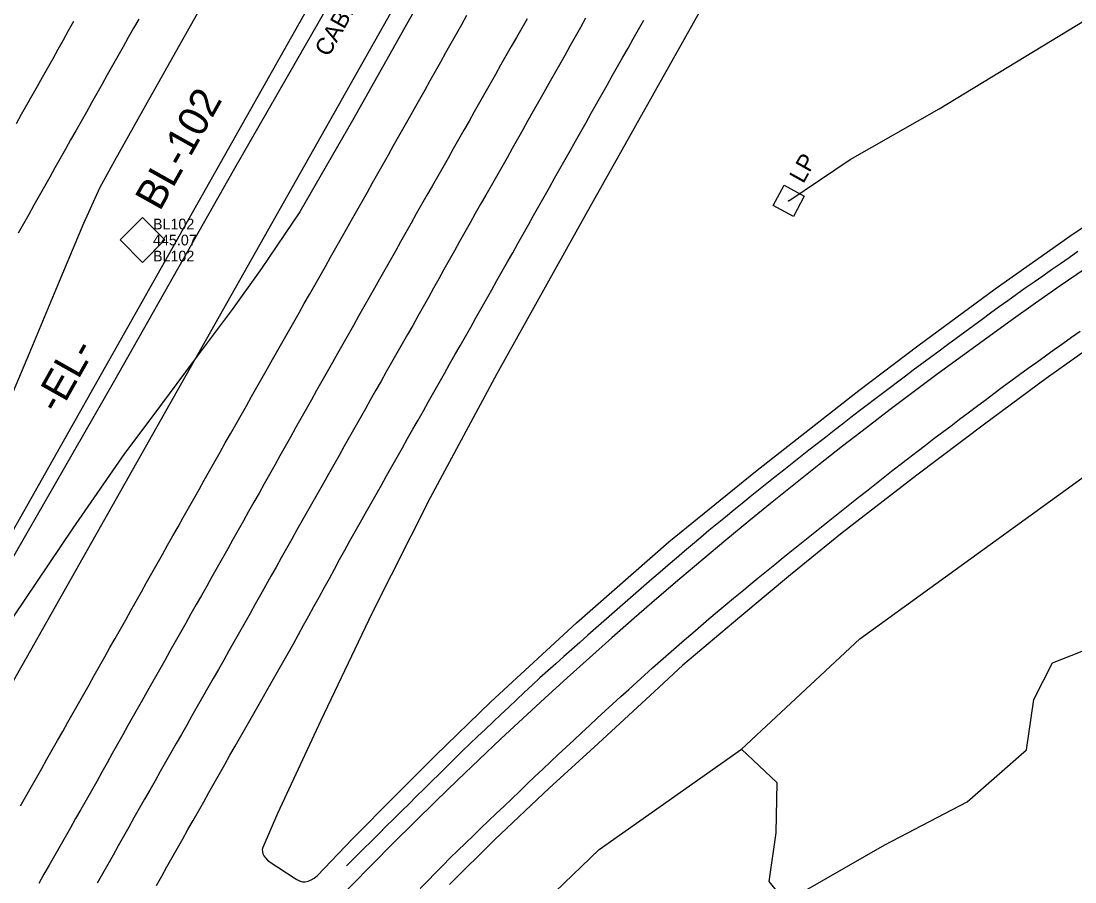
# Model space of a CAD drawing. Extents: x 2074109 to 2077820, y 741079 to 746031.
# Drawn here: x 2075088.5 to 2075335.2, y 742478.7 to 742680.2 of the extents above; entities that cross this region are included whole.
import ezdxf

# ---------------------------------------------------------------- set-up
doc = ezdxf.new("R2010")
doc.units = 0
for name, color, linetype in [('CTL Secondary Horizontal and Vertical CELL', 7, 'Continuous'), ('CTL Secondary Horizontal and Vertical Cogo Comment', 7, 'Continuous'), ('CTL Secondary Horizontal and Vertical Cogo Elevation', 7, 'Continuous'), ('CTL Secondary Horizontal and Vertical Cogo Number', 7, 'Continuous'), ('Exist Guardrail Cable Guide Rail', 7, 'Continuous'), ('Exist Guardrail Cable Guide Rail Text', 7, 'Continuous'), ('Exist Horizontal Alignment', 7, 'Continuous'), ('Exist Horizontal Alignment Direction Label', 7, 'Continuous'), ('Exist Horizontal Baseline Alignment Station Label', 7, 'Continuous'), ('Exist Roads EOP', 7, 'Continuous'), ('Exist Roads EOT', 7, 'Continuous'), ('Exist Structure Minor Pipes RCP 30 Inch', 7, 'Continuous'), ('Exist Utilities Other Pole Text', 7, 'Continuous'), ('Exist Utilities Other Pole With Base CELL', 7, 'Continuous'), ('Exist Utilities Power UG Cable SUE LOS B', 7, 'Continuous'), ('Exist Vegetation Hedge Row', 7, 'Continuous'), ('Exist Vegetation Woods Line', 7, 'Continuous')]:
    doc.layers.add(name, color=color, linetype=linetype)

msp = doc.modelspace()

# ---------------------------------------------------------------- linework, layer by layer
at = {"layer": 'CTL Secondary Horizontal and Vertical CELL'}
msp.add_line((2075116.9, 742628.93), (2075116.9, 742628.93), dxfattribs=at)
msp.add_lwpolyline([(2075111.68, 742628.95), (2075116.92, 742634.19), (2075122.17, 742628.94), (2075116.93, 742623.7)], close=True, dxfattribs=at)
at = {"layer": 'Exist Guardrail Cable Guide Rail'}
msp.add_lwpolyline([(2075043.78, 742487.09), (2075058.56, 742508.52), (2075082.64, 742547.78), (2075110.14, 742595.62), (2075138.25, 742645.19), (2075162.9, 742688.2), (2075192.42, 742740.98), (2075230.21, 742807.65)], dxfattribs=at)
at = {"layer": 'Exist Horizontal Alignment'}
msp.add_line((2074886.11, 742205.34), (2075575.25, 743427.42), dxfattribs=at)
msp.add_arc((2075984.03, 741678.82), 1143.62, 120.89404, 143.44284, dxfattribs=at)
at = {"layer": 'Exist Roads EOP'}
for points in [[(2075082.27, 742583.2), (2075090.46, 742602.42), (2075097.51, 742619.27), (2075103.18, 742632.87), (2075107.04, 742641.29), (2075110.49, 742647.54), (2075117.02, 742659.24), (2075126.42, 742676.04), (2075137.8, 742696.19), (2075150.38, 742718.4), (2075162.39, 742739.69), (2075174.19, 742760.67), (2075186.87, 742783.1), (2075199.9, 742806.12), (2075211.88, 742827.44), (2075223.21, 742847.7), (2075235.01, 742868.73), (2075246.83, 742889.73)], [(2075297.48, 742890.45), (2075284.83, 742867.93), (2075269.65, 742840.85), (2075253.28, 742811.72), (2075237.58, 742783.58), (2075222.02, 742755.92), (2075207.65, 742730.63), (2075195.18, 742708.56), (2075181.14, 742683.69), (2075166.05, 742656.95), (2075153.79, 742635.53), (2075144.79, 742622.27), (2075137.94, 742612.64), (2075128.78, 742600.5), (2075119.38, 742587.81), (2075112.7, 742578.93), (2075100.64, 742561.46), (2075086.67, 742540.76)], [(2075265.47, 742714.71), (2075243.99, 742676.52), (2075220.61, 742634.86), (2075199.89, 742597.62), (2075184.24, 742568.57), (2075170.64, 742541.52), (2075158.7, 742516.45), (2075148.5, 742494.68), (2075145.07, 742486.76), (2075144.97, 742486.26), (2075144.99, 742485.77), (2075145.12, 742485.27), (2075145.37, 742484.78), (2075145.72, 742484.29), (2075146.2, 742483.79), (2075146.79, 742483.3), (2075152.42, 742479.64), (2075153.06, 742479.22), (2075153.7, 742478.89), (2075154.36, 742478.71), (2075155.03, 742478.7), (2075155.71, 742478.83), (2075156.42, 742479.13), (2075157.13, 742479.58), (2075157.87, 742480.19), (2075165.98, 742488.7), (2075176.07, 742498.86), (2075185.43, 742508.19), (2075198.49, 742520.82), (2075218.55, 742539.31), (2075240.1, 742558.29), (2075260.44, 742574.71), (2075284.61, 742593.73), (2075298.38, 742604.15), (2075316.5, 742617.5), (2075333.96, 742629.81), (2075348.79, 742639.83)], [(2075338.07, 742603.41), (2075328.4, 742596.54), (2075314, 742585.8), (2075298.2, 742573.88), (2075280.68, 742560.37), (2075268.63, 742550.57), (2075256.7, 742540.64), (2075243.41, 742529.44), (2075236.75, 742523.22), (2075222.63, 742510.22), (2075212.08, 742500.63), (2075199.36, 742488.61), (2075188.78, 742478.07)]]:
    msp.add_lwpolyline(points, dxfattribs=at)
at = {"layer": 'Exist Roads EOT'}
for points in [[(2075088.41, 742496.52), (2075089.64, 742498.69), (2075090.88, 742500.87), (2075092.11, 742503.04), (2075093.34, 742505.22), (2075094.57, 742507.39), (2075095.8, 742509.57), (2075097.04, 742511.74), (2075098.27, 742513.92), (2075099.5, 742516.09), (2075100.73, 742518.27), (2075101.97, 742520.44), (2075103.19, 742522.62), (2075104.42, 742524.8), (2075105.65, 742526.98), (2075106.87, 742529.16), (2075108.1, 742531.33), (2075109.32, 742533.51), (2075110.55, 742535.69), (2075111.78, 742537.87), (2075113, 742540.05), (2075114.23, 742542.23), (2075115.45, 742544.4), (2075116.68, 742546.58), (2075117.9, 742548.76), (2075119.13, 742550.94), (2075120.36, 742553.12), (2075121.58, 742555.3), (2075122.81, 742557.48), (2075124.03, 742559.65), (2075125.26, 742561.83), (2075126.49, 742564.01), (2075127.71, 742566.19), (2075128.94, 742568.37), (2075130.17, 742570.54), (2075131.4, 742572.72), (2075132.63, 742574.9), (2075133.86, 742577.07), (2075135.09, 742579.25), (2075136.32, 742581.42), (2075137.55, 742583.6), (2075138.79, 742585.77), (2075140.02, 742587.95), (2075141.25, 742590.12), (2075142.48, 742592.3), (2075143.71, 742594.47), (2075144.94, 742596.65), (2075146.17, 742598.83), (2075147.4, 742601), (2075148.64, 742603.18), (2075149.87, 742605.35), (2075151.1, 742607.52), (2075152.33, 742609.7), (2075153.57, 742611.87), (2075154.8, 742614.05), (2075156.03, 742616.22), (2075157.26, 742618.4), (2075158.5, 742620.57), (2075159.73, 742622.75), (2075160.96, 742624.92), (2075162.19, 742627.1), (2075163.42, 742629.27), (2075164.65, 742631.45), (2075165.88, 742633.62), (2075167.11, 742635.8), (2075168.34, 742637.98), (2075169.57, 742640.15), (2075170.8, 742642.33), (2075172.03, 742644.51), (2075173.26, 742646.68), (2075174.49, 742648.86), (2075175.71, 742651.04), (2075176.94, 742653.22), (2075178.16, 742655.4), (2075179.39, 742657.58), (2075180.61, 742659.76), (2075181.83, 742661.94), (2075183.06, 742664.12), (2075184.28, 742666.3), (2075185.51, 742668.47), (2075186.73, 742670.65), (2075187.96, 742672.83), (2075189.18, 742675.01), (2075190.41, 742677.19), (2075191.65, 742679.36), (2075192.88, 742681.54)], [(2075220.65, 742680.84), (2075219.43, 742678.66), (2075218.21, 742676.48), (2075216.98, 742674.3), (2075215.75, 742672.13), (2075214.51, 742669.96), (2075213.28, 742667.78), (2075212.05, 742665.6), (2075210.83, 742663.43), (2075209.6, 742661.25), (2075208.38, 742659.07), (2075207.15, 742656.89), (2075205.92, 742654.71), (2075204.7, 742652.53), (2075203.47, 742650.36), (2075202.25, 742648.18), (2075201.02, 742646), (2075199.79, 742643.82), (2075198.57, 742641.64), (2075197.33, 742639.47), (2075196.08, 742637.31), (2075194.83, 742635.14), (2075193.59, 742632.97), (2075192.37, 742630.79), (2075191.15, 742628.61), (2075189.93, 742626.42), (2075188.72, 742624.24), (2075187.5, 742622.06), (2075186.28, 742619.87), (2075185.06, 742617.69), (2075183.85, 742615.51), (2075182.63, 742613.32), (2075181.41, 742611.14), (2075180.19, 742608.96), (2075178.97, 742606.78), (2075177.73, 742604.61), (2075176.49, 742602.44), (2075175.24, 742600.27), (2075174, 742598.1), (2075172.77, 742595.93), (2075171.54, 742593.75), (2075170.32, 742591.57), (2075169.09, 742589.39), (2075167.86, 742587.22), (2075166.63, 742585.04), (2075165.4, 742582.86), (2075164.17, 742580.69), (2075162.95, 742578.51), (2075161.72, 742576.33), (2075160.49, 742574.15), (2075159.26, 742571.98), (2075158.02, 742569.81), (2075156.78, 742567.64), (2075155.54, 742565.47), (2075154.31, 742563.29), (2075153.09, 742561.11), (2075151.86, 742558.93), (2075150.64, 742556.75), (2075149.42, 742554.57), (2075148.2, 742552.39), (2075146.98, 742550.21), (2075145.76, 742548.02), (2075144.54, 742545.84), (2075143.32, 742543.66), (2075142.1, 742541.48), (2075140.88, 742539.3), (2075139.65, 742537.12), (2075138.41, 742534.95), (2075137.18, 742532.78), (2075135.94, 742530.6), (2075134.71, 742528.43), (2075133.47, 742526.26), (2075132.23, 742524.08), (2075131, 742521.91), (2075129.76, 742519.74), (2075128.52, 742517.57), (2075127.29, 742515.4), (2075126.05, 742513.22), (2075124.81, 742511.05), (2075123.58, 742508.88), (2075122.34, 742506.71), (2075121.1, 742504.53), (2075119.87, 742502.36), (2075118.63, 742500.19), (2075117.4, 742498.01), (2075116.17, 742495.84), (2075114.94, 742493.66), (2075113.71, 742491.48), (2075112.49, 742489.3), (2075111.26, 742487.13), (2075110.04, 742484.95), (2075108.81, 742482.77), (2075107.59, 742480.59), (2075106.36, 742478.41)], [(2075087.41, 742656.21), (2075088.64, 742658.39), (2075089.86, 742660.57), (2075091.1, 742662.74), (2075092.33, 742664.92), (2075093.56, 742667.09), (2075094.78, 742669.27), (2075096, 742671.45), (2075097.22, 742673.64), (2075098.43, 742675.82), (2075099.65, 742678.01), (2075100.86, 742680.19)], [(2075116.05, 742680.67), (2075114.83, 742678.49), (2075113.61, 742676.32), (2075112.38, 742674.14), (2075111.15, 742671.96), (2075109.93, 742669.78), (2075108.7, 742667.6), (2075107.48, 742665.42), (2075106.25, 742663.24), (2075105.03, 742661.07), (2075103.8, 742658.89), (2075102.57, 742656.71), (2075101.35, 742654.53), (2075100.12, 742652.35), (2075098.9, 742650.17), (2075097.67, 742648), (2075096.44, 742645.82), (2075095.22, 742643.64), (2075093.99, 742641.46), (2075092.77, 742639.28), (2075091.54, 742637.1), (2075090.31, 742634.92), (2075089.09, 742632.75), (2075087.86, 742630.57)], [(2075206.93, 742680.71), (2075205.69, 742678.54), (2075204.45, 742676.37), (2075203.21, 742674.2), (2075201.98, 742672.02), (2075200.75, 742669.85), (2075199.52, 742667.67), (2075198.29, 742665.49), (2075197.06, 742663.32), (2075195.83, 742661.14), (2075194.6, 742658.97), (2075193.37, 742656.79), (2075192.14, 742654.62), (2075190.91, 742652.44), (2075189.68, 742650.26), (2075188.45, 742648.09), (2075187.21, 742645.92), (2075185.97, 742643.75), (2075184.72, 742641.58), (2075183.48, 742639.41), (2075182.25, 742637.24), (2075181.02, 742635.06), (2075179.8, 742632.88), (2075178.57, 742630.7), (2075177.34, 742628.52), (2075176.12, 742626.35), (2075174.89, 742624.17), (2075173.66, 742621.99), (2075172.44, 742619.81), (2075171.21, 742617.63), (2075169.98, 742615.46), (2075168.75, 742613.28), (2075167.52, 742611.1), (2075166.29, 742608.93), (2075165.05, 742606.76), (2075163.82, 742604.58), (2075162.59, 742602.4), (2075161.37, 742600.23), (2075160.14, 742598.05), (2075158.91, 742595.87), (2075157.69, 742593.69), (2075156.46, 742591.51), (2075155.24, 742589.34), (2075154.01, 742587.16), (2075152.78, 742584.98), (2075151.56, 742582.8), (2075150.33, 742580.62), (2075149.11, 742578.44), (2075147.89, 742576.26), (2075146.67, 742574.08), (2075145.45, 742571.9), (2075144.23, 742569.71), (2075143, 742567.54), (2075141.78, 742565.36), (2075140.55, 742563.18), (2075139.32, 742561), (2075138.09, 742558.83), (2075136.87, 742556.65), (2075135.64, 742554.47), (2075134.41, 742552.29), (2075133.18, 742550.12), (2075131.96, 742547.94), (2075130.73, 742545.76), (2075129.5, 742543.58), (2075128.27, 742541.41), (2075127.05, 742539.23), (2075125.82, 742537.05), (2075124.59, 742534.87), (2075123.36, 742532.7), (2075122.13, 742530.52), (2075120.91, 742528.34), (2075119.68, 742526.16), (2075118.45, 742523.99), (2075117.22, 742521.81), (2075115.99, 742519.63), (2075114.76, 742517.46), (2075113.54, 742515.28), (2075112.31, 742513.1), (2075111.08, 742510.92), (2075109.87, 742508.74), (2075108.66, 742506.55), (2075107.45, 742504.36), (2075106.23, 742502.18), (2075105, 742500.01), (2075103.76, 742497.83), (2075102.53, 742495.66), (2075101.29, 742493.49), (2075100.05, 742491.31), (2075098.82, 742489.14), (2075097.58, 742486.97), (2075096.35, 742484.8), (2075095.11, 742482.62), (2075093.87, 742480.45), (2075092.64, 742478.28)], [(2075120.2, 742477.85), (2075121.43, 742480.02), (2075122.65, 742482.2), (2075123.88, 742484.38), (2075125.11, 742486.55), (2075126.34, 742488.73), (2075127.57, 742490.91), (2075128.8, 742493.08), (2075130.03, 742495.26), (2075131.26, 742497.44), (2075132.49, 742499.61), (2075133.72, 742501.79), (2075134.95, 742503.97), (2075136.18, 742506.14), (2075137.41, 742508.32), (2075138.65, 742510.49), (2075139.88, 742512.66), (2075141.12, 742514.83), (2075142.36, 742517.01), (2075143.59, 742519.18), (2075144.83, 742521.35), (2075146.07, 742523.52), (2075147.31, 742525.69), (2075148.54, 742527.87), (2075149.78, 742530.04), (2075151.02, 742532.21), (2075152.24, 742534.39), (2075153.45, 742536.58), (2075154.65, 742538.77), (2075155.85, 742540.96), (2075157.06, 742543.15), (2075158.26, 742545.34), (2075159.46, 742547.53), (2075160.67, 742549.73), (2075161.87, 742551.92), (2075163.08, 742554.11), (2075164.28, 742556.3), (2075165.48, 742558.49), (2075166.7, 742560.67), (2075167.93, 742562.85), (2075169.16, 742565.02), (2075170.39, 742567.2), (2075171.62, 742569.38), (2075172.84, 742571.55), (2075174.07, 742573.73), (2075175.3, 742575.91), (2075176.53, 742578.09), (2075177.76, 742580.26), (2075178.99, 742582.44), (2075180.21, 742584.62), (2075181.44, 742586.79), (2075182.67, 742588.97), (2075183.9, 742591.15), (2075185.13, 742593.32), (2075186.36, 742595.5), (2075187.59, 742597.67), (2075188.82, 742599.85), (2075190.05, 742602.03), (2075191.29, 742604.2), (2075192.52, 742606.38), (2075193.75, 742608.55), (2075194.98, 742610.73), (2075196.21, 742612.91), (2075197.44, 742615.08), (2075198.67, 742617.26), (2075199.9, 742619.43), (2075201.13, 742621.61), (2075202.35, 742623.79), (2075203.58, 742625.97), (2075204.8, 742628.15), (2075206.03, 742630.32), (2075207.26, 742632.5), (2075208.48, 742634.68), (2075209.71, 742636.86), (2075210.93, 742639.04), (2075212.16, 742641.22), (2075213.39, 742643.39), (2075214.61, 742645.57), (2075215.84, 742647.75), (2075217.07, 742649.93), (2075218.29, 742652.1), (2075219.52, 742654.28), (2075220.75, 742656.46), (2075221.98, 742658.64), (2075223.21, 742660.81), (2075224.43, 742662.99), (2075225.66, 742665.17), (2075226.89, 742667.35), (2075228.12, 742669.52), (2075229.35, 742671.7), (2075230.57, 742673.88), (2075231.8, 742676.06), (2075233.03, 742678.23), (2075234.26, 742680.41)], [(2075335.86, 742626.21), (2075333.81, 742624.79), (2075331.76, 742623.36), (2075329.71, 742621.93), (2075327.66, 742620.5), (2075325.6, 742619.08), (2075323.55, 742617.65), (2075321.52, 742616.19), (2075319.5, 742614.72), (2075317.47, 742613.26), (2075315.44, 742611.8), (2075313.42, 742610.33), (2075311.39, 742608.87), (2075309.38, 742607.38), (2075307.37, 742605.89), (2075305.37, 742604.4), (2075303.36, 742602.91), (2075301.35, 742601.42), (2075299.35, 742599.93), (2075297.34, 742598.44), (2075295.53, 742597.1)], [(2075181.93, 742477.16), (2075183.69, 742478.94), (2075185.44, 742480.72), (2075187.2, 742482.5), (2075188.96, 742484.28), (2075190.75, 742486.02), (2075192.55, 742487.76), (2075194.34, 742489.49), (2075196.14, 742491.23), (2075197.94, 742492.96), (2075199.74, 742494.7), (2075201.55, 742496.42), (2075203.36, 742498.15), (2075205.17, 742499.87), (2075206.98, 742501.6), (2075208.79, 742503.32), (2075210.6, 742505.04), (2075212.41, 742506.77), (2075214.23, 742508.48), (2075216.06, 742510.18), (2075217.89, 742511.89), (2075219.71, 742513.59), (2075221.54, 742515.3), (2075223.37, 742517), (2075225.2, 742518.7), (2075227.05, 742520.38), (2075228.9, 742522.06), (2075230.75, 742523.75), (2075232.6, 742525.43), (2075234.45, 742527.11), (2075236.31, 742528.78), (2075238.18, 742530.43), (2075240.06, 742532.08), (2075241.94, 742533.73), (2075243.82, 742535.38), (2075245.7, 742537.02), (2075247.61, 742538.64), (2075249.52, 742540.25), (2075251.43, 742541.86), (2075253.34, 742543.48), (2075255.25, 742545.09), (2075257.18, 742546.67), (2075259.12, 742548.26), (2075261.05, 742549.84), (2075262.98, 742551.43), (2075264.91, 742553.01), (2075266.86, 742554.58), (2075268.81, 742556.15), (2075270.76, 742557.71), (2075272.71, 742559.27), (2075274.66, 742560.84), (2075276.61, 742562.4), (2075278.56, 742563.96), (2075280.52, 742565.52), (2075282.47, 742567.07), (2075284.43, 742568.63), (2075286.39, 742570.18), (2075288.35, 742571.74), (2075290.3, 742573.29), (2075292.27, 742574.83), (2075294.25, 742576.36), (2075296.23, 742577.88), (2075298.21, 742579.41), (2075300.19, 742580.94), (2075302.17, 742582.46), (2075304.17, 742583.96), (2075306.17, 742585.46), (2075308.17, 742586.97), (2075310.16, 742588.47), (2075312.16, 742589.97), (2075314.16, 742591.47), (2075316.16, 742592.98), (2075318.16, 742594.48), (2075320.17, 742595.95), (2075322.19, 742597.43), (2075324.21, 742598.9), (2075326.23, 742600.38), (2075328.25, 742601.85), (2075330.28, 742603.3), (2075332.32, 742604.75), (2075334.37, 742606.19), (2075336.41, 742607.63)], [(2075295.53, 742597.1), (2075284.72, 742588.93), (2075282.75, 742587.39), (2075280.78, 742585.86), (2075278.8, 742584.32), (2075276.83, 742582.78), (2075274.86, 742581.25), (2075272.89, 742579.71), (2075270.92, 742578.17), (2075268.95, 742576.63), (2075267, 742575.07), (2075265.04, 742573.51), (2075263.09, 742571.95), (2075261.13, 742570.4), (2075259.18, 742568.83), (2075257.25, 742567.25), (2075255.32, 742565.66), (2075253.38, 742564.08), (2075251.45, 742562.49), (2075249.52, 742560.91), (2075247.6, 742559.31), (2075245.69, 742557.69), (2075243.79, 742556.08), (2075241.88, 742554.46), (2075239.98, 742552.84), (2075238.07, 742551.22), (2075236.18, 742549.58), (2075234.3, 742547.94), (2075232.41, 742546.3), (2075230.53, 742544.66), (2075228.64, 742543.02), (2075226.76, 742541.38), (2075224.89, 742539.72), (2075223.01, 742538.06), (2075221.14, 742536.4), (2075219.27, 742534.75), (2075217.4, 742533.09), (2075215.54, 742531.42), (2075213.68, 742529.75), (2075211.82, 742528.08), (2075209.96, 742526.41), (2075208.11, 742524.73), (2075206.29, 742523.02), (2075204.47, 742521.3), (2075202.65, 742519.59), (2075200.83, 742517.88), (2075199.01, 742516.16), (2075197.19, 742514.45), (2075195.37, 742512.73), (2075193.56, 742511.02), (2075191.77, 742509.27), (2075189.99, 742507.52), (2075188.21, 742505.76), (2075186.43, 742504), (2075184.65, 742502.25), (2075182.87, 742500.49), (2075181.1, 742498.74), (2075179.32, 742496.98), (2075177.55, 742495.21), (2075175.77, 742493.45), (2075174, 742491.69), (2075172.22, 742489.93), (2075170.45, 742488.17), (2075168.68, 742486.41), (2075166.9, 742484.65), (2075165.13, 742482.89), (2075164.67, 742482.44)]]:
    msp.add_lwpolyline(points, dxfattribs=at)
at = {"layer": 'Exist Structure Minor Pipes RCP 30 Inch'}
msp.add_line((2074933.64, 742254.78), (2075264.27, 742840.07), dxfattribs=at)
at = {"layer": 'Exist Utilities Other Pole With Base CELL'}
msp.add_line((2075268.19, 742638.1), (2075268.19, 742638.1), dxfattribs=at)
msp.add_lwpolyline([(2075267.08, 742641.77), (2075271.83, 742639.21), (2075269.27, 742634.45), (2075264.51, 742637.02), (2075267.08, 742641.77)], dxfattribs=at)
msp.add_circle((2075268.19, 742638.1), 0.0707, dxfattribs=at)
at = {"layer": 'Exist Utilities Power UG Cable SUE LOS B'}
msp.add_lwpolyline([(2075268.19, 742638.1), (2075282.55, 742647.75), (2075303.38, 742659.62), (2075367.81, 742698.87), (2075395.91, 742717.83), (2075441.25, 742743.95), (2075474.58, 742761.75), (2075492.52, 742771.39), (2075520.73, 742794.45), (2075549.86, 742807.84), (2075572.16, 742816.41), (2075612.18, 742835.16), (2075660.7, 742860.71), (2075685.16, 742880.8)], dxfattribs=at)
at = {"layer": 'Exist Vegetation Hedge Row'}
msp.add_lwpolyline([(2075257.1, 742509.78), (2075284.85, 742535.58), (2075341.32, 742576.48), (2075380.95, 742602.51), (2075420.77, 742624.96), (2075472.59, 742652.8), (2075507.31, 742678.29)], dxfattribs=at)
at = {"layer": 'Exist Vegetation Woods Line'}
msp.add_lwpolyline([(2075170.39, 742434.85), (2075223.79, 742486.29), (2075257.1, 742509.78), (2075265.41, 742501.92), (2075265.19, 742490.15), (2075263.55, 742478.79), (2075267.45, 742473.98), (2075290.66, 742487.35), (2075309.95, 742497.44), (2075323.84, 742509.57), (2075325.58, 742521.36), (2075329.91, 742529.98), (2075341.2, 742534.44), (2075360.49, 742548.85), (2075365.9, 742569.48), (2075373.79, 742572.67), (2075402.42, 742574.96), (2075416.37, 742581.32), (2075435.96, 742595.81), (2075464.46, 742624.16), (2075496.95, 742654.07), (2075522.11, 742669.29)], dxfattribs=at)

# ---------------------------------------------------------------- texts
at = {"layer": 'CTL Secondary Horizontal and Vertical Cogo Comment'}
msp.add_text('BL102', height=2.5, dxfattribs=at).set_placement((2075119.4, 742623.93))
at = {"layer": 'CTL Secondary Horizontal and Vertical Cogo Elevation'}
msp.add_text('445.07', height=2.5, dxfattribs=at).set_placement((2075119.4, 742627.68))
at = {"layer": 'CTL Secondary Horizontal and Vertical Cogo Number'}
msp.add_text('BL102', height=2.5, dxfattribs=at).set_placement((2075119.4, 742631.43))
at = {"layer": 'Exist Guardrail Cable Guide Rail Text'}
msp.add_text('CABLE GUIDE GUARDRAIL', height=4, rotation=60.7746, dxfattribs=at).set_placement((2075160.49, 742671.61))
at = {"layer": 'Exist Horizontal Alignment Direction Label'}
msp.add_text('-EL-', height=7, rotation=60.6268, dxfattribs=at).set_placement((2075097.33, 742588))
at = {"layer": 'Exist Horizontal Baseline Alignment Station Label'}
msp.add_text('BL-102', height=7, rotation=60.742, dxfattribs=at).set_placement((2075120.99, 742635.48))
at = {"layer": 'Exist Utilities Other Pole Text'}
msp.add_text('LP', height=4, rotation=60.742, dxfattribs=at).set_placement((2075271.59, 742641.97))

doc.saveas('drawing.dxf')
